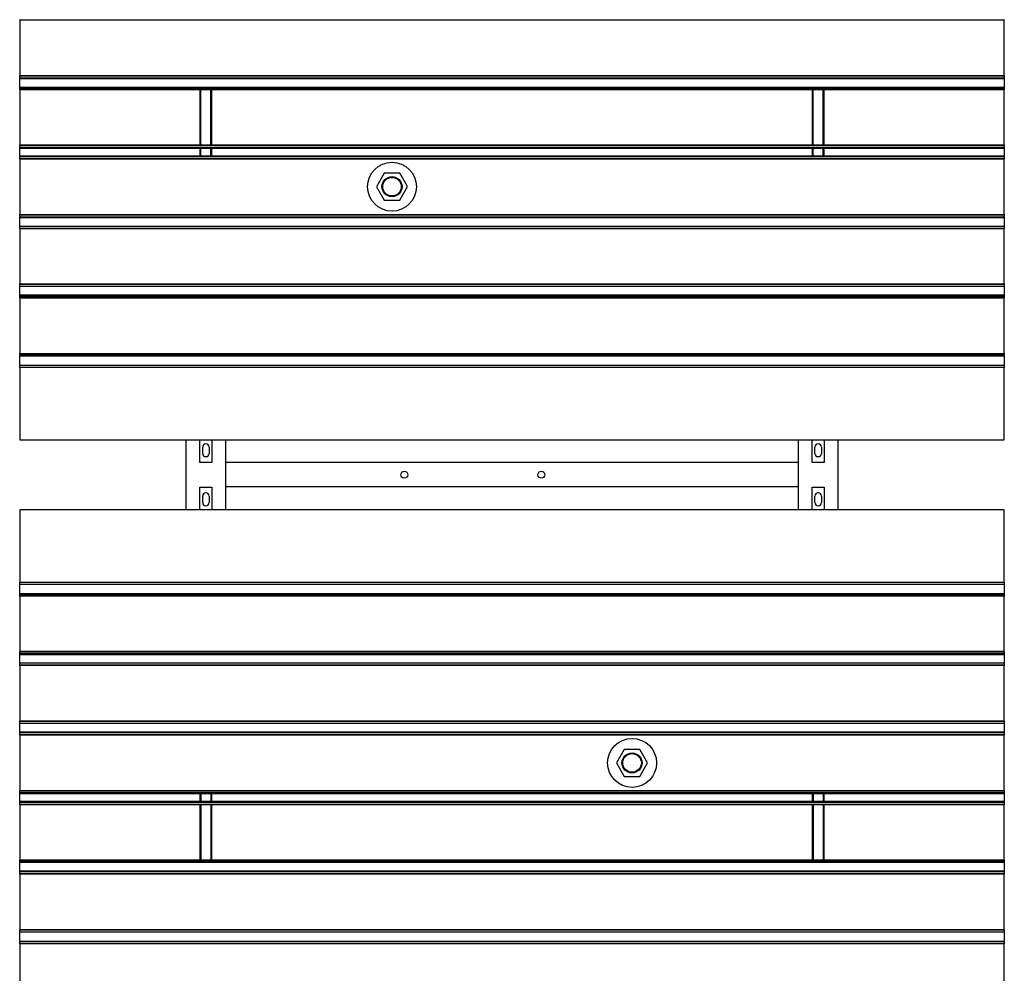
# Model space of a CAD drawing. Extents: x -89225 to 110569, y 13360 to 87647.
# Tile 285 of 478: x 38778 to 40788, y 73891 to 75839. Entities that reach past the tile are written whole.
import ezdxf

# ---------------------------------------------------------------- set-up
doc = ezdxf.new("R2010")
doc.units = 0
doc.layers.add('Iv-Lines 035', color=4, linetype='Continuous')

# ---------------------------------------------------------------- blocks, each defined once
blk = doc.blocks.new('Beluchtingselementen Bosman')
for p, q in [((1278289.4, -862223.8), (1278289.4, -862223.1)), ((1278289.4, -862223.8), (1278289.4, -862337.2)), ((1278289.4, -862223.8), (1280299.4, -862223.8)), ((1280299.4, -862223.1), (1280299.4, -862223.8)), ((1280299.4, -862337.2), (1280299.4, -862223.8)), ((1278289.4, -862337.9), (1278289.4, -862337.2)), ((1278289.4, -862337.2), (1280299.4, -862337.2)), ((1278289.4, -862340.7), (1278289.4, -862337.9)), ((1278289.4, -862337.9), (1280299.4, -862337.9)), ((1278289.4, -862340.7), (1278289.4, -862341.9)), ((1278289.4, -862343.5), (1278289.4, -862341.9)), ((1278289.4, -862341.9), (1280299.4, -862341.9)), ((1278289.4, -862359.5), (1278289.4, -862343.5)), ((1278289.4, -862343.5), (1280299.4, -862343.5)), ((1280299.4, -862337.2), (1280299.4, -862337.9)), ((1280299.4, -862337.9), (1280299.4, -862340.7)), ((1280299.4, -862341.9), (1280299.4, -862340.7)), ((1280299.4, -862341.9), (1280299.4, -862343.5)), ((1280299.4, -862343.5), (1280299.4, -862359.5)), ((1278289.4, -862361), (1278289.4, -862359.5)), ((1278289.4, -862361), (1278289.4, -862362.3)), ((1278289.4, -862361), (1280299.4, -862361)), ((1278289.4, -862365.1), (1278289.4, -862362.3)), ((1278289.4, -862362.3), (1280299.4, -862362.3)), ((1278289.4, -862365.8), (1278289.4, -862365.1)), ((1278289.4, -862365.1), (1280299.4, -862365.1)), ((1278289.4, -862365.8), (1278289.4, -862479.2)), ((1278289.4, -862365.8), (1280299.4, -862365.8)), ((1278656.9, -862365.8), (1278656.9, -862479.2)), ((1278658.9, -862479.2), (1278658.9, -862365.8)), ((1278679.9, -862479.2), (1278679.9, -862365.8)), ((1278681.9, -862479.2), (1278681.9, -862365.8)), ((1279906.9, -862365.8), (1279906.9, -862479.2)), ((1279908.9, -862479.2), (1279908.9, -862365.8)), ((1279929.9, -862479.2), (1279929.9, -862365.8)), ((1279931.9, -862479.2), (1279931.9, -862365.8)), ((1280299.4, -862359.5), (1280299.4, -862361)), ((1280299.4, -862362.3), (1280299.4, -862361)), ((1280299.4, -862362.3), (1280299.4, -862365.1)), ((1280299.4, -862365.1), (1280299.4, -862365.8)), ((1280299.4, -862479.2), (1280299.4, -862365.8)), ((1278289.4, -862479.9), (1278289.4, -862479.2)), ((1278289.4, -862479.2), (1280299.4, -862479.2)), ((1278289.4, -862482.7), (1278289.4, -862479.9)), ((1278289.4, -862479.9), (1280299.4, -862479.9)), ((1278289.4, -862482.7), (1278289.4, -862483.9)), ((1278289.4, -862485.5), (1278289.4, -862483.9)), ((1278289.4, -862483.9), (1280299.4, -862483.9)), ((1278289.4, -862501.5), (1278289.4, -862485.5)), ((1278289.4, -862485.5), (1280299.4, -862485.5)), ((1278656.9, -862485.5), (1278656.9, -862501.5)), ((1278658.9, -862501.5), (1278658.9, -862485.5)), ((1278679.9, -862501.5), (1278679.9, -862485.5)), ((1278681.9, -862501.5), (1278681.9, -862485.5)), ((1279906.9, -862485.5), (1279906.9, -862501.5)), ((1279908.9, -862501.5), (1279908.9, -862485.5)), ((1279929.9, -862501.5), (1279929.9, -862485.5)), ((1279931.9, -862501.5), (1279931.9, -862485.5)), ((1280299.4, -862479.2), (1280299.4, -862479.9)), ((1280299.4, -862479.9), (1280299.4, -862482.7)), ((1280299.4, -862483.9), (1280299.4, -862482.7)), ((1280299.4, -862483.9), (1280299.4, -862485.5)), ((1280299.4, -862485.5), (1280299.4, -862501.5)), ((1278289.4, -862503), (1278289.4, -862501.5)), ((1278289.4, -862501.5), (1280299.4, -862501.5)), ((1278289.4, -862503), (1278289.4, -862504.3)), ((1278289.4, -862503), (1280299.4, -862503)), ((1278289.4, -862507.1), (1278289.4, -862504.3)), ((1278289.4, -862507.8), (1278289.4, -862507.1)), ((1278289.4, -862507.1), (1280299.4, -862507.1)), ((1278289.4, -862507.8), (1278289.4, -862621.2)), ((1278289.4, -862507.8), (1280299.4, -862507.8)), ((1280299.4, -862501.5), (1280299.4, -862503)), ((1280299.4, -862504.3), (1280299.4, -862503)), ((1280299.4, -862504.3), (1280299.4, -862507.1)), ((1280299.4, -862507.1), (1280299.4, -862507.8)), ((1280299.4, -862621.2), (1280299.4, -862507.8)), ((1279033.4, -862537), (1279017.6, -862564.6)), ((1279065.2, -862536.9), (1279033.4, -862537)), ((1279081.2, -862564.4), (1279065.2, -862536.9)), ((1279017.6, -862564.6), (1279033.6, -862592.1)), ((1279065.4, -862592), (1279081.2, -862564.4)), ((1279033.6, -862592.1), (1279065.4, -862592)), ((1278289.4, -862621.9), (1278289.4, -862621.2)), ((1278289.4, -862621.2), (1280299.4, -862621.2)), ((1278289.4, -862624.7), (1278289.4, -862621.9)), ((1278289.4, -862621.9), (1280299.4, -862621.9)), ((1278289.4, -862624.7), (1278289.4, -862625.9)), ((1278289.4, -862627.5), (1278289.4, -862625.9)), ((1278289.4, -862625.9), (1280299.4, -862625.9)), ((1278289.4, -862643.5), (1278289.4, -862627.5)), ((1278289.4, -862627.5), (1280299.4, -862627.5)), ((1280299.4, -862621.2), (1280299.4, -862621.9)), ((1280299.4, -862621.9), (1280299.4, -862624.7)), ((1280299.4, -862625.9), (1280299.4, -862624.7)), ((1280299.4, -862625.9), (1280299.4, -862627.5)), ((1280299.4, -862627.5), (1280299.4, -862643.5)), ((1278289.4, -862645), (1278289.4, -862643.5)), ((1278289.4, -862645), (1278289.4, -862646.3)), ((1278289.4, -862645), (1280299.4, -862645)), ((1278289.4, -862649.1), (1278289.4, -862646.3)), ((1278289.4, -862649.8), (1278289.4, -862649.1)), ((1278289.4, -862649.1), (1280299.4, -862649.1)), ((1278289.4, -862649.8), (1278289.4, -862763.2)), ((1278289.4, -862649.8), (1280299.4, -862649.8)), ((1280299.4, -862643.5), (1280299.4, -862645)), ((1280299.4, -862646.3), (1280299.4, -862645)), ((1280299.4, -862646.3), (1280299.4, -862649.1)), ((1280299.4, -862649.1), (1280299.4, -862649.8)), ((1280299.4, -862763.2), (1280299.4, -862649.8)), ((1278289.4, -862763.9), (1278289.4, -862763.2)), ((1278289.4, -862763.2), (1280299.4, -862763.2)), ((1278289.4, -862766.7), (1278289.4, -862763.9)), ((1278289.4, -862763.9), (1280299.4, -862763.9)), ((1278289.4, -862766.7), (1278289.4, -862767.9)), ((1278289.4, -862769.5), (1278289.4, -862767.9)), ((1278289.4, -862767.9), (1280299.4, -862767.9)), ((1278289.4, -862785.5), (1278289.4, -862769.5)), ((1280299.4, -862763.2), (1280299.4, -862763.9)), ((1280299.4, -862763.9), (1280299.4, -862766.7)), ((1280299.4, -862767.9), (1280299.4, -862766.7)), ((1280299.4, -862767.9), (1280299.4, -862769.5)), ((1280299.4, -862769.5), (1280299.4, -862785.5)), ((1278289.4, -862787), (1278289.4, -862785.5)), ((1278289.4, -862785.5), (1280299.4, -862785.5)), ((1278289.4, -862787), (1278289.4, -862788.3)), ((1278289.4, -862787), (1280299.4, -862787)), ((1278289.4, -862791.1), (1278289.4, -862788.3)), ((1278289.4, -862788.3), (1280299.4, -862788.3)), ((1278289.4, -862791.8), (1278289.4, -862791.1)), ((1278289.4, -862791.1), (1280299.4, -862791.1)), ((1278289.4, -862791.8), (1278289.4, -862905.2)), ((1278289.4, -862791.8), (1280299.4, -862791.8)), ((1280299.4, -862785.5), (1280299.4, -862787)), ((1280299.4, -862788.3), (1280299.4, -862787)), ((1280299.4, -862788.3), (1280299.4, -862791.1)), ((1280299.4, -862791.1), (1280299.4, -862791.8)), ((1280299.4, -862905.2), (1280299.4, -862791.8)), ((1278289.4, -862905.9), (1278289.4, -862905.2)), ((1278289.4, -862905.2), (1280299.4, -862905.2)), ((1278289.4, -862908.7), (1278289.4, -862905.9)), ((1278289.4, -862905.9), (1280299.4, -862905.9)), ((1278289.4, -862908.7), (1278289.4, -862909.9)), ((1278289.4, -862908.7), (1280299.4, -862908.7)), ((1278289.4, -862911.5), (1278289.4, -862909.9)), ((1278289.4, -862909.9), (1280299.4, -862909.9)), ((1278289.4, -862927.5), (1278289.4, -862911.5)), ((1280299.4, -862905.2), (1280299.4, -862905.9)), ((1280299.4, -862905.9), (1280299.4, -862908.7)), ((1280299.4, -862909.9), (1280299.4, -862908.7)), ((1280299.4, -862909.9), (1280299.4, -862911.5)), ((1280299.4, -862911.5), (1280299.4, -862927.5)), ((1278289.4, -862929), (1278289.4, -862927.5)), ((1278289.4, -862929), (1278289.4, -862930.3)), ((1278289.4, -862929), (1280299.4, -862929)), ((1278289.4, -862933.1), (1278289.4, -862930.3)), ((1278289.4, -862933.8), (1278289.4, -862933.1)), ((1278289.4, -862933.1), (1280299.4, -862933.1)), ((1280299.4, -862927.5), (1280299.4, -862929)), ((1280299.4, -862930.3), (1280299.4, -862929)), ((1280299.4, -862930.3), (1280299.4, -862933.1)), ((1280299.4, -862933.1), (1280299.4, -862933.8)), ((1278289.4, -862933.8), (1278289.4, -863081.3)), ((1280299.4, -863081.3), (1280299.4, -862933.8)), ((1278289.4, -863081.3), (1280299.4, -863081.3)), ((1278629.4, -863224.5), (1278629.4, -863081.3)), ((1278656.9, -863127.9), (1278656.9, -863081.3)), ((1278681.9, -863081.3), (1278681.9, -863127.9)), ((1278709.4, -863081.3), (1278709.4, -863224.5)), ((1279879.4, -863224.5), (1279879.4, -863081.3)), ((1279906.9, -863127.9), (1279906.9, -863081.3)), ((1279931.9, -863081.3), (1279931.9, -863127.9)), ((1279959.4, -863081.3), (1279959.4, -863224.5)), ((1278662.9, -863109.3), (1278662.9, -863096.3)), ((1278675.9, -863096.3), (1278675.9, -863109.3)), ((1279912.9, -863109.3), (1279912.9, -863096.3)), ((1279925.9, -863096.3), (1279925.9, -863109.3)), ((1278681.9, -863127.9), (1278656.9, -863127.9)), ((1279879.4, -863127.8), (1278709.4, -863127.8)), ((1278709.4, -863127.8), (1278709.4, -863171.8)), ((1279879.4, -863171.8), (1279879.4, -863127.8)), ((1279931.9, -863127.9), (1279906.9, -863127.9)), ((1278656.9, -863224.5), (1278656.9, -863177.9)), ((1278656.9, -863177.9), (1278681.9, -863177.9)), ((1278681.9, -863177.9), (1278681.9, -863224.5)), ((1279879.4, -863177.8), (1278709.4, -863177.8)), ((1279906.9, -863224.5), (1279906.9, -863177.9)), ((1279906.9, -863177.9), (1279931.9, -863177.9)), ((1279931.9, -863177.9), (1279931.9, -863224.5)), ((1278662.9, -863209.5), (1278662.9, -863196.5)), ((1278675.9, -863196.5), (1278675.9, -863209.5)), ((1279912.9, -863209.5), (1279912.9, -863196.5)), ((1279925.9, -863196.5), (1279925.9, -863209.5)), ((1280299.4, -863224.5), (1278289.4, -863224.5)), ((1278289.4, -863224.5), (1278289.4, -863372)), ((1280299.4, -863372), (1280299.4, -863224.5)), ((1278289.4, -863372.7), (1278289.4, -863372)), ((1278289.4, -863375.5), (1278289.4, -863372.7)), ((1280299.4, -863372.7), (1278289.4, -863372.7)), ((1280299.4, -863372), (1280299.4, -863372.7)), ((1280299.4, -863372.7), (1280299.4, -863375.5)), ((1278289.4, -863375.5), (1278289.4, -863376.7)), ((1278289.4, -863378.3), (1278289.4, -863376.7)), ((1280299.4, -863376.7), (1278289.4, -863376.7)), ((1278289.4, -863394.3), (1278289.4, -863378.3)), ((1278289.4, -863395.8), (1278289.4, -863394.3)), ((1280299.4, -863376.7), (1280299.4, -863375.5)), ((1280299.4, -863376.7), (1280299.4, -863378.3)), ((1280299.4, -863378.3), (1280299.4, -863394.3)), ((1280299.4, -863394.3), (1280299.4, -863395.8)), ((1278289.4, -863395.8), (1278289.4, -863397.1)), ((1280299.4, -863395.8), (1278289.4, -863395.8)), ((1278289.4, -863399.9), (1278289.4, -863397.1)), ((1280299.4, -863397.1), (1278289.4, -863397.1)), ((1278289.4, -863400.6), (1278289.4, -863399.9)), ((1280299.4, -863399.9), (1278289.4, -863399.9)), ((1278289.4, -863400.6), (1278289.4, -863514)), ((1280299.4, -863400.6), (1278289.4, -863400.6)), ((1280299.4, -863397.1), (1280299.4, -863395.8)), ((1280299.4, -863397.1), (1280299.4, -863399.9)), ((1280299.4, -863399.9), (1280299.4, -863400.6)), ((1280299.4, -863514), (1280299.4, -863400.6)), ((1278289.4, -863514.7), (1278289.4, -863514)), ((1280299.4, -863514), (1278289.4, -863514)), ((1278289.4, -863517.5), (1278289.4, -863514.7)), ((1280299.4, -863514.7), (1278289.4, -863514.7)), ((1280299.4, -863514), (1280299.4, -863514.7)), ((1280299.4, -863514.7), (1280299.4, -863517.5)), ((1278289.4, -863517.5), (1278289.4, -863518.7)), ((1280299.4, -863517.5), (1278289.4, -863517.5)), ((1278289.4, -863520.3), (1278289.4, -863518.7)), ((1280299.4, -863518.7), (1278289.4, -863518.7)), ((1278289.4, -863536.3), (1278289.4, -863520.3)), ((1280299.4, -863520.3), (1278289.4, -863520.3)), ((1280299.4, -863518.7), (1280299.4, -863517.5)), ((1280299.4, -863518.7), (1280299.4, -863520.3)), ((1280299.4, -863520.3), (1280299.4, -863536.3)), ((1278289.4, -863537.8), (1278289.4, -863536.3)), ((1278289.4, -863537.8), (1278289.4, -863539.1)), ((1280299.4, -863537.8), (1278289.4, -863537.8)), ((1278289.4, -863541.9), (1278289.4, -863539.1)), ((1278289.4, -863542.6), (1278289.4, -863541.9)), ((1280299.4, -863541.9), (1278289.4, -863541.9)), ((1278289.4, -863542.6), (1278289.4, -863656)), ((1280299.4, -863542.6), (1278289.4, -863542.6)), ((1280299.4, -863536.3), (1280299.4, -863537.8)), ((1280299.4, -863539.1), (1280299.4, -863537.8)), ((1280299.4, -863539.1), (1280299.4, -863541.9)), ((1280299.4, -863541.9), (1280299.4, -863542.6)), ((1280299.4, -863656), (1280299.4, -863542.6)), ((1278289.4, -863656.7), (1278289.4, -863656)), ((1280299.4, -863656), (1278289.4, -863656)), ((1278289.4, -863659.5), (1278289.4, -863656.7)), ((1280299.4, -863656.7), (1278289.4, -863656.7)), ((1280299.4, -863656), (1280299.4, -863656.7)), ((1280299.4, -863656.7), (1280299.4, -863659.5)), ((1278289.4, -863659.5), (1278289.4, -863660.7)), ((1278289.4, -863662.3), (1278289.4, -863660.7)), ((1280299.4, -863660.7), (1278289.4, -863660.7)), ((1278289.4, -863678.3), (1278289.4, -863662.3)), ((1280299.4, -863660.7), (1280299.4, -863659.5)), ((1280299.4, -863660.7), (1280299.4, -863662.3)), ((1280299.4, -863662.3), (1280299.4, -863678.3)), ((1278289.4, -863679.8), (1278289.4, -863678.3)), ((1280299.4, -863678.3), (1278289.4, -863678.3)), ((1278289.4, -863679.8), (1278289.4, -863681.1)), ((1280299.4, -863679.8), (1278289.4, -863679.8)), ((1278289.4, -863683.9), (1278289.4, -863681.1)), ((1278289.4, -863684.6), (1278289.4, -863683.9)), ((1280299.4, -863683.9), (1278289.4, -863683.9)), ((1278289.4, -863684.6), (1278289.4, -863798)), ((1280299.4, -863684.6), (1278289.4, -863684.6)), ((1280299.4, -863678.3), (1280299.4, -863679.8)), ((1280299.4, -863681.1), (1280299.4, -863679.8)), ((1280299.4, -863681.1), (1280299.4, -863683.9)), ((1280299.4, -863683.9), (1280299.4, -863684.6)), ((1280299.4, -863798), (1280299.4, -863684.6)), ((1279523.4, -863713.8), (1279507.6, -863741.4)), ((1279555.2, -863713.7), (1279523.4, -863713.8)), ((1279571.2, -863741.2), (1279555.2, -863713.7)), ((1279507.6, -863741.4), (1279523.6, -863768.9)), ((1279555.4, -863768.8), (1279571.2, -863741.2)), ((1279523.6, -863768.9), (1279555.4, -863768.8)), ((1278289.4, -863798.7), (1278289.4, -863798)), ((1280299.4, -863798), (1278289.4, -863798)), ((1278289.4, -863801.5), (1278289.4, -863798.7)), ((1280299.4, -863798.7), (1278289.4, -863798.7)), ((1278289.4, -863801.5), (1278289.4, -863802.7)), ((1278289.4, -863804.3), (1278289.4, -863802.7)), ((1280299.4, -863802.7), (1278289.4, -863802.7)), ((1278289.4, -863820.3), (1278289.4, -863804.3)), ((1280299.4, -863804.3), (1278289.4, -863804.3)), ((1278656.9, -863804.3), (1278656.9, -863820.3)), ((1278658.9, -863804.3), (1278658.9, -863820.3)), ((1278679.9, -863804.3), (1278679.9, -863820.3)), ((1278681.9, -863820.3), (1278681.9, -863804.3)), ((1279906.9, -863804.3), (1279906.9, -863820.3)), ((1279908.9, -863804.3), (1279908.9, -863820.3)), ((1279929.9, -863804.3), (1279929.9, -863820.3)), ((1279931.9, -863820.3), (1279931.9, -863804.3)), ((1280299.4, -863798), (1280299.4, -863798.7)), ((1280299.4, -863798.7), (1280299.4, -863801.5)), ((1280299.4, -863802.7), (1280299.4, -863801.5)), ((1280299.4, -863802.7), (1280299.4, -863804.3)), ((1280299.4, -863804.3), (1280299.4, -863820.3)), ((1278289.4, -863821.8), (1278289.4, -863820.3)), ((1280299.4, -863820.3), (1278289.4, -863820.3)), ((1278289.4, -863821.8), (1278289.4, -863823.1)), ((1280299.4, -863821.8), (1278289.4, -863821.8)), ((1278289.4, -863825.9), (1278289.4, -863823.1)), ((1278289.4, -863826.6), (1278289.4, -863825.9)), ((1280299.4, -863825.9), (1278289.4, -863825.9)), ((1278289.4, -863826.6), (1278289.4, -863940)), ((1280299.4, -863826.6), (1278289.4, -863826.6)), ((1278656.9, -863826.6), (1278656.9, -863940)), ((1278658.9, -863826.6), (1278658.9, -863940)), ((1278679.9, -863826.6), (1278679.9, -863940)), ((1278681.9, -863940), (1278681.9, -863826.6)), ((1279906.9, -863826.6), (1279906.9, -863940)), ((1279908.9, -863826.6), (1279908.9, -863940)), ((1279929.9, -863826.6), (1279929.9, -863940)), ((1279931.9, -863940), (1279931.9, -863826.6)), ((1280299.4, -863820.3), (1280299.4, -863821.8)), ((1280299.4, -863823.1), (1280299.4, -863821.8)), ((1280299.4, -863823.1), (1280299.4, -863825.9)), ((1280299.4, -863825.9), (1280299.4, -863826.6)), ((1280299.4, -863940), (1280299.4, -863826.6)), ((1278289.4, -863940.7), (1278289.4, -863940)), ((1280299.4, -863940), (1278289.4, -863940)), ((1278289.4, -863943.5), (1278289.4, -863940.7)), ((1280299.4, -863940.7), (1278289.4, -863940.7)), ((1278289.4, -863943.5), (1278289.4, -863944.7)), ((1280299.4, -863943.5), (1278289.4, -863943.5)), ((1278289.4, -863946.3), (1278289.4, -863944.7)), ((1280299.4, -863944.7), (1278289.4, -863944.7)), ((1278289.4, -863962.3), (1278289.4, -863946.3)), ((1280299.4, -863940), (1280299.4, -863940.7)), ((1280299.4, -863940.7), (1280299.4, -863943.5)), ((1280299.4, -863944.7), (1280299.4, -863943.5)), ((1280299.4, -863944.7), (1280299.4, -863946.3)), ((1280299.4, -863946.3), (1280299.4, -863962.3)), ((1278289.4, -863963.8), (1278289.4, -863962.3)), ((1280299.4, -863962.3), (1278289.4, -863962.3)), ((1278289.4, -863963.8), (1278289.4, -863965.1)), ((1280299.4, -863963.8), (1278289.4, -863963.8)), ((1278289.4, -863967.9), (1278289.4, -863965.1)), ((1278289.4, -863968.6), (1278289.4, -863967.9)), ((1280299.4, -863967.9), (1278289.4, -863967.9)), ((1278289.4, -863968.6), (1278289.4, -864082)), ((1280299.4, -863968.6), (1278289.4, -863968.6)), ((1280299.4, -863962.3), (1280299.4, -863963.8)), ((1280299.4, -863965.1), (1280299.4, -863963.8)), ((1280299.4, -863965.1), (1280299.4, -863967.9)), ((1280299.4, -863967.9), (1280299.4, -863968.6)), ((1280299.4, -864082), (1280299.4, -863968.6)), ((1278289.4, -864082.7), (1278289.4, -864082)), ((1280299.4, -864082), (1278289.4, -864082)), ((1278289.4, -864085.5), (1278289.4, -864082.7)), ((1280299.4, -864082.7), (1278289.4, -864082.7)), ((1278289.4, -864085.5), (1278289.4, -864086.7)), ((1278289.4, -864088.3), (1278289.4, -864086.7)), ((1280299.4, -864086.7), (1278289.4, -864086.7)), ((1278289.4, -864104.3), (1278289.4, -864088.3)), ((1280299.4, -864082), (1280299.4, -864082.7)), ((1280299.4, -864082.7), (1280299.4, -864085.5)), ((1280299.4, -864086.7), (1280299.4, -864085.5)), ((1280299.4, -864086.7), (1280299.4, -864088.3)), ((1280299.4, -864088.3), (1280299.4, -864104.3)), ((1278289.4, -864105.8), (1278289.4, -864104.3)), ((1278289.4, -864105.8), (1278289.4, -864107.1)), ((1280299.4, -864105.8), (1278289.4, -864105.8)), ((1278289.4, -864109.9), (1278289.4, -864107.1)), ((1278289.4, -864110.6), (1278289.4, -864109.9)), ((1280299.4, -864109.9), (1278289.4, -864109.9)), ((1278289.4, -864110.6), (1278289.4, -864231.3)), ((1280299.4, -864110.6), (1278289.4, -864110.6)), ((1280299.4, -864104.3), (1280299.4, -864105.8)), ((1280299.4, -864107.1), (1280299.4, -864105.8)), ((1280299.4, -864107.1), (1280299.4, -864109.9)), ((1280299.4, -864109.9), (1280299.4, -864110.6)), ((1280299.4, -864231.3), (1280299.4, -864110.6))]:
    blk.add_line(p, q)
for centre, radius in [((1279049.4, -862564.5), 50), ((1279049.4, -862564.5), 20.5), ((1279049.4, -862564.5), 19), ((1279074.4, -863152.8), 7), ((1279354.4, -863152.8), 7), ((1279539.4, -863741.3), 50), ((1279539.4, -863741.3), 20.5), ((1279539.4, -863741.3), 19)]:
    blk.add_circle(centre, radius)
for centre, start, end in [((1278669.4, -863096.3), 360, 180), ((1279919.4, -863096.3), 0, 180), ((1278669.4, -863109.3), 180, 360), ((1279919.4, -863109.3), 180, 0), ((1278669.4, -863196.5), 0, 180), ((1279919.4, -863196.5), 360, 180), ((1278669.4, -863209.5), 180, 0), ((1279919.4, -863209.5), 180, 360)]:
    blk.add_arc(centre, 6.5, start, end)

msp = doc.modelspace()

# ---------------------------------------------------------------- block references
at = {"layer": 'Iv-Lines 035'}
msp.add_blockref('Beluchtingselementen Bosman', (-1239510.9, 938062.2), dxfattribs=at)

doc.saveas('drawing.dxf')
